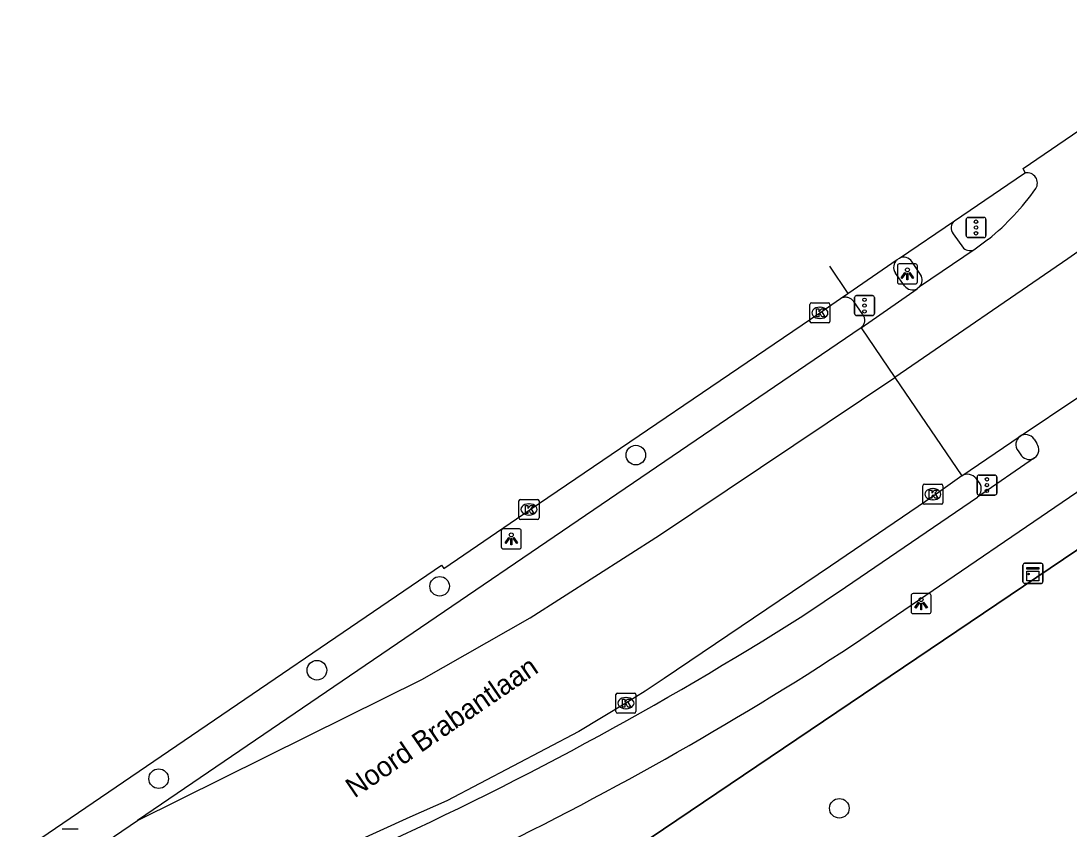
# Model space of a CAD drawing. Extents: x 158087 to 159494, y 382905 to 383981.
# Drawn here: x 158640.5 to 158692.9, y 383669.3 to 383709.7 of the extents above; entities that cross this region are included whole.
import ezdxf

# ---------------------------------------------------------------- set-up
doc = ezdxf.new("R2010")
doc.units = 0
for name, color, linetype in [('IMGEO_Boom', 7, 'Continuous'), ('IMGEO_Fietspad_gesloten', 7, 'Continuous'), ('IMGEO_Fietspad_open', 7, 'Continuous'), ('IMGEO_Hek', 7, 'Continuous'), ('IMGEO_Kast', 7, 'Continuous'), ('IMGEO_Kolk', 7, 'Continuous'), ('IMGEO_Lichtpunt', 7, 'Continuous'), ('IMGEO_Openbare_ruimte_label', 7, 'Continuous'), ('IMGEO_OVBaan_gesloten', 7, 'Continuous'), ('IMGEO_Rijbaan_regionaal_gesloten', 7, 'Continuous'), ('IMGEO_Verkeersregelinstallatiepaal', 7, 'Continuous'), ('IMGEO_Voetpad_open', 7, 'Continuous')]:
    doc.layers.add(name, color=color, linetype=linetype)

msp = doc.modelspace()

# ---------------------------------------------------------------- linework, layer by layer
at = {"layer": 'IMGEO_Boom'}
for centre in [(158671.23, 383688.028), (158661.429, 383681.474), (158655.297, 383677.281), (158647.392, 383671.865), (158681.398, 383670.386)]:
    msp.add_circle(centre, 0.489, dxfattribs=at)
at = {"layer": 'IMGEO_Fietspad_gesloten'}
for points in [[(158691.123, 383688.832), (158691.262, 383688.601)], [(158682.097, 383678.561), (158695.782, 383687.887)], [(158691.152, 383687.89), (158688.292, 383685.926)], [(158679.574, 383680.007), (158681.697, 383681.423), (158688.292, 383685.926)]]:
    msp.add_lwpolyline(points, dxfattribs=at)
for centre, radius, start, end in [((158690.703, 383688.537), 0.513, 35.0697, 122.0558), ((158690.874, 383688.297), 0.493, 304.3749, 38.0359), ((158584.173, 383830.332), 178.043, 294.28914, 302.40051), ((158591.752, 383816.515), 164.904, 295.57685, 303.22044)]:
    msp.add_arc(centre, radius, start, end, dxfattribs=at)
at = {"layer": 'IMGEO_Fietspad_open'}
for points in [[(158687.089, 383699.081), (158687.595, 383698.367)], [(158685.454, 383697.045), (158685.022, 383697.693)]]:
    msp.add_lwpolyline(points, dxfattribs=at)
for centre, radius, start, end in [((158687.438, 383699.378), 0.458, 129.1427, 220.3417), ((158687.923, 383698.74), 0.497, 228.6769, 301.8279), ((158684.607, 383697.404), 0.506, 34.8139, 113.7849), ((158685.054, 383696.769), 0.486, 315.0613, 34.5999)]:
    msp.add_arc(centre, radius, start, end, dxfattribs=at)
at = {"layer": 'IMGEO_Hek'}
msp.add_lwpolyline([(158658.622, 383659.897), (158694.59, 383684.171), (158695.551, 383684.559), (158696.494, 383684.617), (158697.379, 383684.33)], dxfattribs=at)
at = {"layer": 'IMGEO_Kast'}
for p, q in [((158690.571, 383681.697), (158690.571, 383682.538)), ((158690.571, 383682.538), (158690.571, 383681.697)), ((158690.646, 383682.622), (158691.487, 383682.622)), ((158691.487, 383682.622), (158690.646, 383682.622)), ((158691.571, 383682.547), (158691.571, 383681.706)), ((158691.571, 383681.706), (158691.571, 383682.547)), ((158691.496, 383681.622), (158690.655, 383681.622)), ((158690.655, 383681.622), (158691.496, 383681.622))]:
    msp.add_line(p, q, dxfattribs=at)
for points in [[(158690.766, 383682.412), (158691.366, 383682.412), (158691.366, 383682.327), (158690.766, 383682.327), (158690.766, 383682.412)], [(158690.766, 383682.237), (158691.366, 383682.237), (158691.366, 383681.748), (158690.766, 383681.748), (158690.766, 383682.237)]]:
    msp.add_lwpolyline(points, dxfattribs=at)
msp.add_circle((158690.85, 383682.086), 0.0377, dxfattribs=at)
for centre, start, end in [((158690.649, 383682.544), 92.4484, 184.2845), ((158690.649, 383682.544), 92.4484, 184.2845), ((158691.493, 383682.544), 2.4484, 94.2845), ((158691.493, 383682.544), 2.4484, 94.2845), ((158690.649, 383681.7), 182.4484, 274.2845), ((158690.649, 383681.7), 182.4484, 274.2845), ((158691.493, 383681.7), 272.4484, 4.2845), ((158691.493, 383681.7), 272.4484, 4.2845)]:
    msp.add_arc(centre, 0.0779, start, end, dxfattribs=at)
at = {"layer": 'IMGEO_Kolk'}
for p, q in [((158679.928, 383694.707), (158679.928, 383695.559)), ((158680.003, 383695.633), (158680.855, 383695.633)), ((158680.416, 383695.413), (158680.441, 383695.413)), ((158680.929, 383695.559), (158680.929, 383694.707)), ((158680.855, 383694.633), (158680.003, 383694.633)), ((158680.439, 383694.853), (158680.414, 383694.853)), ((158685.57, 383685.648), (158685.57, 383686.5)), ((158685.645, 383686.574), (158686.497, 383686.574)), ((158686.571, 383686.5), (158686.571, 383685.648)), ((158686.058, 383686.354), (158686.083, 383686.354)), ((158665.393, 383684.888), (158665.393, 383685.74)), ((158665.468, 383685.814), (158666.32, 383685.814)), ((158665.881, 383685.594), (158665.906, 383685.594)), ((158666.394, 383685.74), (158666.394, 383684.888)), ((158686.497, 383685.574), (158685.645, 383685.574)), ((158686.081, 383685.794), (158686.056, 383685.794)), ((158665.904, 383685.034), (158665.879, 383685.034)), ((158666.32, 383684.814), (158665.468, 383684.814)), ((158670.237, 383675.213), (158670.237, 383676.065)), ((158670.312, 383676.139), (158671.164, 383676.139)), ((158671.238, 383676.065), (158671.238, 383675.213)), ((158670.725, 383675.919), (158670.75, 383675.919)), ((158671.164, 383675.139), (158670.312, 383675.139)), ((158670.748, 383675.359), (158670.723, 383675.359))]:
    msp.add_line(p, q, dxfattribs=at)
for points in [[(158679.928, 383694.707), (158679.928, 383695.559)], [(158680.003, 383695.633), (158680.855, 383695.633)], [(158680.929, 383695.559), (158680.929, 383694.707)], [(158680.249, 383695.333), (158680.372, 383695.333), (158680.372, 383695.182), (158680.502, 383695.333), (158680.666, 383695.333), (158680.52, 383695.182), (158680.673, 383694.933), (158680.521, 383694.933), (158680.436, 383695.097), (158680.372, 383695.03), (158680.372, 383694.933), (158680.249, 383694.933), (158680.249, 383695.333)], [(158680.855, 383694.633), (158680.003, 383694.633)], [(158685.57, 383685.648), (158685.57, 383686.5)], [(158685.645, 383686.574), (158686.497, 383686.574)], [(158686.571, 383686.5), (158686.571, 383685.648)], [(158685.891, 383686.274), (158686.014, 383686.274), (158686.014, 383686.123), (158686.144, 383686.274), (158686.308, 383686.274), (158686.162, 383686.123), (158686.315, 383685.874), (158686.163, 383685.874), (158686.078, 383686.038), (158686.014, 383685.971), (158686.014, 383685.874), (158685.891, 383685.874), (158685.891, 383686.274)], [(158665.393, 383684.888), (158665.393, 383685.74)], [(158665.468, 383685.814), (158666.32, 383685.814)], [(158665.714, 383685.514), (158665.837, 383685.514), (158665.837, 383685.363), (158665.967, 383685.514), (158666.131, 383685.514), (158665.985, 383685.363), (158666.138, 383685.114), (158665.986, 383685.114), (158665.901, 383685.278), (158665.837, 383685.211), (158665.837, 383685.114), (158665.714, 383685.114), (158665.714, 383685.514)], [(158666.394, 383685.74), (158666.394, 383684.888)], [(158686.497, 383685.574), (158685.645, 383685.574)], [(158666.32, 383684.814), (158665.468, 383684.814)], [(158670.237, 383675.213), (158670.237, 383676.065)], [(158670.312, 383676.139), (158671.164, 383676.139)], [(158671.238, 383676.065), (158671.238, 383675.213)], [(158670.558, 383675.839), (158670.681, 383675.839), (158670.681, 383675.688), (158670.811, 383675.839), (158670.975, 383675.839), (158670.829, 383675.688), (158670.982, 383675.439), (158670.83, 383675.439), (158670.745, 383675.603), (158670.681, 383675.536), (158670.681, 383675.439), (158670.558, 383675.439), (158670.558, 383675.839)], [(158671.164, 383675.139), (158670.312, 383675.139)]]:
    msp.add_lwpolyline(points, dxfattribs=at)
for centre, start, end in [((158680.005, 383695.557), 91.552, 178.448), ((158680.005, 383695.557), 91.552, 178.448), ((158680.853, 383695.557), 1.552, 88.448), ((158680.853, 383695.557), 1.552, 88.448), ((158680.005, 383694.709), 181.552, 268.448), ((158680.005, 383694.709), 181.552, 268.448), ((158680.853, 383694.709), 271.552, 358.448), ((158680.853, 383694.709), 271.552, 358.448), ((158685.647, 383686.498), 91.552, 178.448), ((158685.647, 383686.498), 91.552, 178.448), ((158686.495, 383686.498), 1.552, 88.448), ((158686.495, 383686.498), 1.552, 88.448), ((158665.47, 383685.738), 91.552, 178.448), ((158665.47, 383685.738), 91.552, 178.448), ((158666.318, 383685.738), 1.552, 88.448), ((158666.318, 383685.738), 1.552, 88.448), ((158685.647, 383685.65), 181.552, 268.448), ((158685.647, 383685.65), 181.552, 268.448), ((158686.495, 383685.65), 271.552, 358.448), ((158686.495, 383685.65), 271.552, 358.448), ((158665.47, 383684.89), 181.552, 268.448), ((158665.47, 383684.89), 181.552, 268.448), ((158666.318, 383684.89), 271.552, 358.448), ((158666.318, 383684.89), 271.552, 358.448), ((158670.314, 383676.063), 91.552, 178.448), ((158670.314, 383676.063), 91.552, 178.448), ((158671.162, 383676.063), 1.552, 88.448), ((158671.162, 383676.063), 1.552, 88.448), ((158670.314, 383675.215), 181.552, 268.448), ((158670.314, 383675.215), 181.552, 268.448), ((158671.162, 383675.215), 271.552, 358.448), ((158671.162, 383675.215), 271.552, 358.448)]:
    msp.add_arc(centre, 0.0765, start, end, dxfattribs=at)
for centre, major_axis, ratio, start_param, end_param in [((158680.415, 383695.133), (-0.387, 0.002), 0.722429, 4.712389, 7.853982), ((158680.44, 383695.133), (-0.39, 0.002), 0.717154, 1.570796, 4.712389), ((158686.057, 383686.074), (-0.387, 0.002), 0.722429, 4.712389, 7.853982), ((158686.082, 383686.074), (-0.39, 0.002), 0.717154, 1.570796, 4.712389), ((158665.88, 383685.314), (-0.387, 0.002), 0.722429, 4.712389, 7.853982), ((158665.905, 383685.314), (-0.39, 0.002), 0.717154, 1.570796, 4.712389), ((158670.724, 383675.639), (-0.387, 0.002), 0.722429, 4.712389, 7.853982), ((158670.749, 383675.639), (-0.39, 0.002), 0.717154, 1.570796, 4.712389)]:
    msp.add_ellipse(centre, major_axis=major_axis, ratio=ratio, start_param=start_param, end_param=end_param, dxfattribs=at)
at = {"layer": 'IMGEO_Lichtpunt'}
for p, q in [((158684.299, 383697.483), (158684.299, 383696.676)), ((158684.299, 383697.483), (158684.299, 383696.676)), ((158685.201, 383697.578), (158684.393, 383697.578)), ((158685.201, 383697.578), (158684.393, 383697.578)), ((158685.295, 383696.676), (158685.295, 383697.483)), ((158685.295, 383696.676), (158685.295, 383697.483)), ((158684.393, 383696.582), (158685.201, 383696.582)), ((158684.393, 383696.582), (158685.201, 383696.582)), ((158664.51, 383684.245), (158664.51, 383683.438)), ((158664.51, 383684.245), (158664.51, 383683.438)), ((158665.412, 383684.34), (158664.604, 383684.34)), ((158665.412, 383684.34), (158664.604, 383684.34)), ((158665.506, 383683.438), (158665.506, 383684.245)), ((158665.506, 383683.438), (158665.506, 383684.245)), ((158664.604, 383683.344), (158665.412, 383683.344)), ((158664.604, 383683.344), (158665.412, 383683.344)), ((158684.986, 383681.013), (158684.986, 383680.206)), ((158684.986, 383681.013), (158684.986, 383680.206)), ((158685.888, 383681.108), (158685.08, 383681.108)), ((158685.888, 383681.108), (158685.08, 383681.108)), ((158685.982, 383680.206), (158685.982, 383681.013)), ((158685.982, 383680.206), (158685.982, 383681.013)), ((158685.08, 383680.112), (158685.888, 383680.112)), ((158685.08, 383680.112), (158685.888, 383680.112)), ((158643.376, 383669.349), (158642.568, 383669.349)), ((158643.376, 383669.349), (158642.568, 383669.349))]:
    msp.add_line(p, q, dxfattribs=at)
for points in [[(158684.673, 383697.147), (158684.712, 383697.119), (158684.524, 383696.857), (158684.486, 383696.884), (158684.673, 383697.147)], [(158684.775, 383697.099), (158684.822, 383697.099), (158684.822, 383696.777), (158684.775, 383696.777), (158684.775, 383697.099)], [(158684.885, 383697.119), (158684.923, 383697.146), (158685.11, 383696.884), (158685.071, 383696.856), (158684.885, 383697.119)], [(158664.884, 383683.909), (158664.923, 383683.881), (158664.735, 383683.619), (158664.697, 383683.646), (158664.884, 383683.909)], [(158664.986, 383683.861), (158665.033, 383683.861), (158665.033, 383683.539), (158664.986, 383683.539), (158664.986, 383683.861)], [(158665.096, 383683.881), (158665.134, 383683.908), (158665.321, 383683.646), (158665.282, 383683.618), (158665.096, 383683.881)], [(158685.36, 383680.677), (158685.399, 383680.649), (158685.211, 383680.387), (158685.173, 383680.414), (158685.36, 383680.677)], [(158685.462, 383680.629), (158685.509, 383680.629), (158685.509, 383680.307), (158685.462, 383680.307), (158685.462, 383680.629)], [(158685.572, 383680.649), (158685.61, 383680.676), (158685.797, 383680.414), (158685.758, 383680.386), (158685.572, 383680.649)]]:
    msp.add_lwpolyline(points, dxfattribs=at)
for centre in [(158684.798, 383697.281), (158665.009, 383684.043), (158685.485, 383680.811)]:
    msp.add_circle(centre, 0.0994, dxfattribs=at)
for centre, start, end in [((158684.393, 383697.483), 90, 180), ((158684.393, 383697.483), 90, 180), ((158685.201, 383697.483), 0, 90), ((158685.201, 383697.483), 0, 90), ((158684.393, 383696.676), 180, 270), ((158684.393, 383696.676), 180, 270), ((158685.201, 383696.676), 270, 0), ((158685.201, 383696.676), 270, 360), ((158664.604, 383684.245), 90, 180), ((158664.604, 383684.245), 90, 180), ((158665.412, 383684.245), 0, 90), ((158665.412, 383684.245), 0, 90), ((158664.604, 383683.438), 180, 270), ((158664.604, 383683.438), 180, 270), ((158665.412, 383683.438), 270, 0), ((158665.412, 383683.438), 270, 360), ((158685.08, 383681.013), 90, 180), ((158685.08, 383681.013), 90, 180), ((158685.888, 383681.013), 0, 90), ((158685.888, 383681.013), 0, 90), ((158685.08, 383680.206), 180, 270), ((158685.08, 383680.206), 180, 270), ((158685.888, 383680.206), 270, 0), ((158685.888, 383680.206), 270, 360)]:
    msp.add_arc(centre, 0.0946, start, end, dxfattribs=at)
at = {"layer": 'IMGEO_OVBaan_gesloten'}
for points in [[(158690.688, 383702.124), (158690.573, 383702.35), (158701.386, 383709.714), (158701.597, 383709.615)], [(158687.149, 383699.733), (158690.593, 383702.076), (158690.688, 383702.124)], [(158684.403, 383697.867), (158687.149, 383699.733)], [(158681.822, 383696.107), (158684.294, 383697.8)], [(158684.294, 383697.8), (158684.403, 383697.867)], [(158680.904, 383697.465), (158681.822, 383696.107)], [(158681.455, 383695.856), (158681.822, 383696.107)], [(158399.643, 383503.685), (158412.679, 383512.917), (158425.464, 383521.701), (158500, 383572.487), (158537.837, 383598.268), (158548.056, 383605.231), (158661.52, 383682.534), (158661.637, 383682.37), (158665.959, 383685.315), (158680.425, 383695.134), (158681.455, 383695.856)]]:
    msp.add_lwpolyline(points, dxfattribs=at)
at = {"layer": 'IMGEO_Rijbaan_regionaal_gesloten'}
for points in [[(158703.683, 383706.726), (158703.671, 383706.71), (158698.831, 383702.414), (158695.71, 383699.862), (158692.808, 383697.839), (158684.174, 383691.908)], [(158688.857, 383698.814), (158688.185, 383698.318)], [(158688.185, 383698.318), (158685.398, 383696.426)], [(158682.481, 383694.393), (158685.279, 383696.339)], [(158685.398, 383696.426), (158685.279, 383696.339)], [(158682.481, 383694.393), (158646.334, 383669.776)], [(158682.481, 383694.393), (158684.174, 383691.908)], [(158646.334, 383669.776), (158654.865, 383673.998), (158660.536, 383676.813), (158665.944, 383679.892), (158672.407, 383684.027), (158684.174, 383691.908)], [(158684.174, 383691.908), (158687.517, 383686.999)], [(158690.431, 383688.972), (158693.312, 383690.899)], [(158687.517, 383686.999), (158690.431, 383688.972)], [(158687.517, 383686.999), (158686.113, 383685.997), (158680.953, 383682.478), (158672.641, 383676.868), (158671.702, 383676.244), (158670.738, 383675.639), (158668.38, 383674.215), (158661.786, 383670.765), (158659.936, 383669.95), (158656.759, 383668.489), (158653.383, 383666.854), (158646.689, 383663.021), (158642.887, 383660.468), (158638.518, 383657.521), (158625.745, 383648.797), (158616.433, 383642.468), (158609.643, 383637.826), (158596.373, 383628.777)], [(158401.599, 383501.25), (158412.794, 383510.243), (158418.409, 383514.401), (158426.656, 383520.079), (158500, 383570.082), (158538.968, 383596.649), (158549.805, 383604.037), (158646.334, 383669.776)]]:
    msp.add_lwpolyline(points, dxfattribs=at)
for centre, radius, start, end in [((158690.78, 383701.619), 0.513, 327.6334, 100.3548), ((158680.507, 383708.956), 13.137, 309.465, 324.5899)]:
    msp.add_arc(centre, radius, start, end, dxfattribs=at)
at = {"layer": 'IMGEO_Verkeersregelinstallatiepaal'}
for p, q in [((158687.731, 383698.997), (158687.731, 383699.797)), ((158687.731, 383699.797), (158687.731, 383698.997)), ((158687.831, 383699.897), (158688.621, 383699.897)), ((158688.621, 383699.897), (158687.831, 383699.897)), ((158688.721, 383699.797), (158688.721, 383698.997)), ((158688.721, 383698.997), (158688.721, 383699.797)), ((158688.621, 383698.897), (158687.831, 383698.897)), ((158687.831, 383698.897), (158688.621, 383698.897)), ((158682.26, 383695.997), (158683.05, 383695.997)), ((158683.05, 383695.997), (158682.26, 383695.997)), ((158682.16, 383695.097), (158682.16, 383695.897)), ((158682.16, 383695.897), (158682.16, 383695.097)), ((158683.15, 383695.897), (158683.15, 383695.097)), ((158683.15, 383695.097), (158683.15, 383695.897)), ((158683.05, 383694.997), (158682.26, 383694.997)), ((158682.26, 383694.997), (158683.05, 383694.997)), ((158688.377, 383687.029), (158689.167, 383687.029)), ((158689.167, 383687.029), (158688.377, 383687.029)), ((158688.277, 383686.129), (158688.277, 383686.929)), ((158688.277, 383686.929), (158688.277, 383686.129)), ((158689.267, 383686.929), (158689.267, 383686.129)), ((158689.267, 383686.129), (158689.267, 383686.929)), ((158689.167, 383686.029), (158688.377, 383686.029)), ((158688.377, 383686.029), (158689.167, 383686.029))]:
    msp.add_line(p, q, dxfattribs=at)
for centre in [(158688.226, 383699.687), (158688.226, 383699.397), (158688.226, 383699.107), (158682.655, 383695.787), (158682.655, 383695.497), (158682.655, 383695.207), (158688.772, 383686.819), (158688.772, 383686.529), (158688.772, 383686.239)]:
    msp.add_circle(centre, 0.085, dxfattribs=at)
for centre, start, end in [((158687.831, 383699.797), 90, 180), ((158687.831, 383699.797), 90, 180), ((158688.621, 383699.797), 0, 90), ((158688.621, 383699.797), 360, 90), ((158687.831, 383698.997), 180, 270), ((158687.831, 383698.997), 180, 270), ((158688.621, 383698.997), 270, 0), ((158688.621, 383698.997), 270, 0), ((158682.26, 383695.897), 90, 180), ((158682.26, 383695.897), 90, 180), ((158683.05, 383695.897), 0, 90), ((158683.05, 383695.897), 360, 90), ((158682.26, 383695.097), 180, 270), ((158682.26, 383695.097), 180, 270), ((158683.05, 383695.097), 270, 0), ((158683.05, 383695.097), 270, 0), ((158688.377, 383686.929), 90, 180), ((158688.377, 383686.929), 90, 180), ((158689.167, 383686.929), 0, 90), ((158689.167, 383686.929), 360, 90), ((158688.377, 383686.129), 180, 270), ((158688.377, 383686.129), 180, 270), ((158689.167, 383686.129), 270, 0), ((158689.167, 383686.129), 270, 0)]:
    msp.add_arc(centre, 0.1, start, end, dxfattribs=at)
at = {"layer": 'IMGEO_Voetpad_open'}
for points in [[(158684.661, 383696.49), (158684.205, 383697.122)], [(158681.455, 383695.856), (158681.48, 383695.871), (158681.518, 383695.889), (158681.557, 383695.904), (158681.597, 383695.916), (158681.639, 383695.924), (158681.681, 383695.928), (158681.723, 383695.928), (158681.765, 383695.925), (158681.806, 383695.918), (158681.847, 383695.907), (158681.886, 383695.892), (158681.925, 383695.874), (158681.961, 383695.853), (158681.995, 383695.829), (158682.027, 383695.802), (158682.057, 383695.771), (158682.083, 383695.739), (158682.107, 383695.704), (158682.553, 383695.048), (158682.574, 383695.021), (158682.596, 383694.986), (158682.615, 383694.949), (158682.631, 383694.911), (158682.643, 383694.872), (158682.651, 383694.832), (158682.656, 383694.791), (158682.658, 383694.75), (158682.655, 383694.709), (158682.649, 383694.668), (158682.64, 383694.628), (158682.627, 383694.589), (158682.61, 383694.551), (158682.59, 383694.515), (158682.567, 383694.481), (158682.541, 383694.449), (158682.512, 383694.42), (158682.481, 383694.393)], [(158690.327, 383688.241), (158690.505, 383687.991)], [(158688.397, 383686.643), (158688.235, 383686.851)], [(158694.59, 383684.171), (158658.622, 383659.897)]]:
    msp.add_lwpolyline(points, dxfattribs=at)
for centre, radius, start, end in [((158684.606, 383697.414), 0.496, 128.9399, 216.1033), ((158685.055, 383696.762), 0.479, 214.6083, 297.9308), ((158690.729, 383688.557), 0.511, 125.6647, 218.1409), ((158690.883, 383688.291), 0.483, 218.4245, 303.8304), ((158687.788, 383686.499), 0.569, 38.2587, 118.447), ((158687.942, 383686.343), 0.545, 309.9592, 33.3781)]:
    msp.add_arc(centre, radius, start, end, dxfattribs=at)

# ---------------------------------------------------------------- texts
at = {"layer": 'IMGEO_Openbare_ruimte_label'}
msp.add_text('Noord Brabantlaan', height=1, rotation=34.4052, dxfattribs=at).set_placement((158657.176, 383670.87))

doc.saveas('drawing.dxf')
